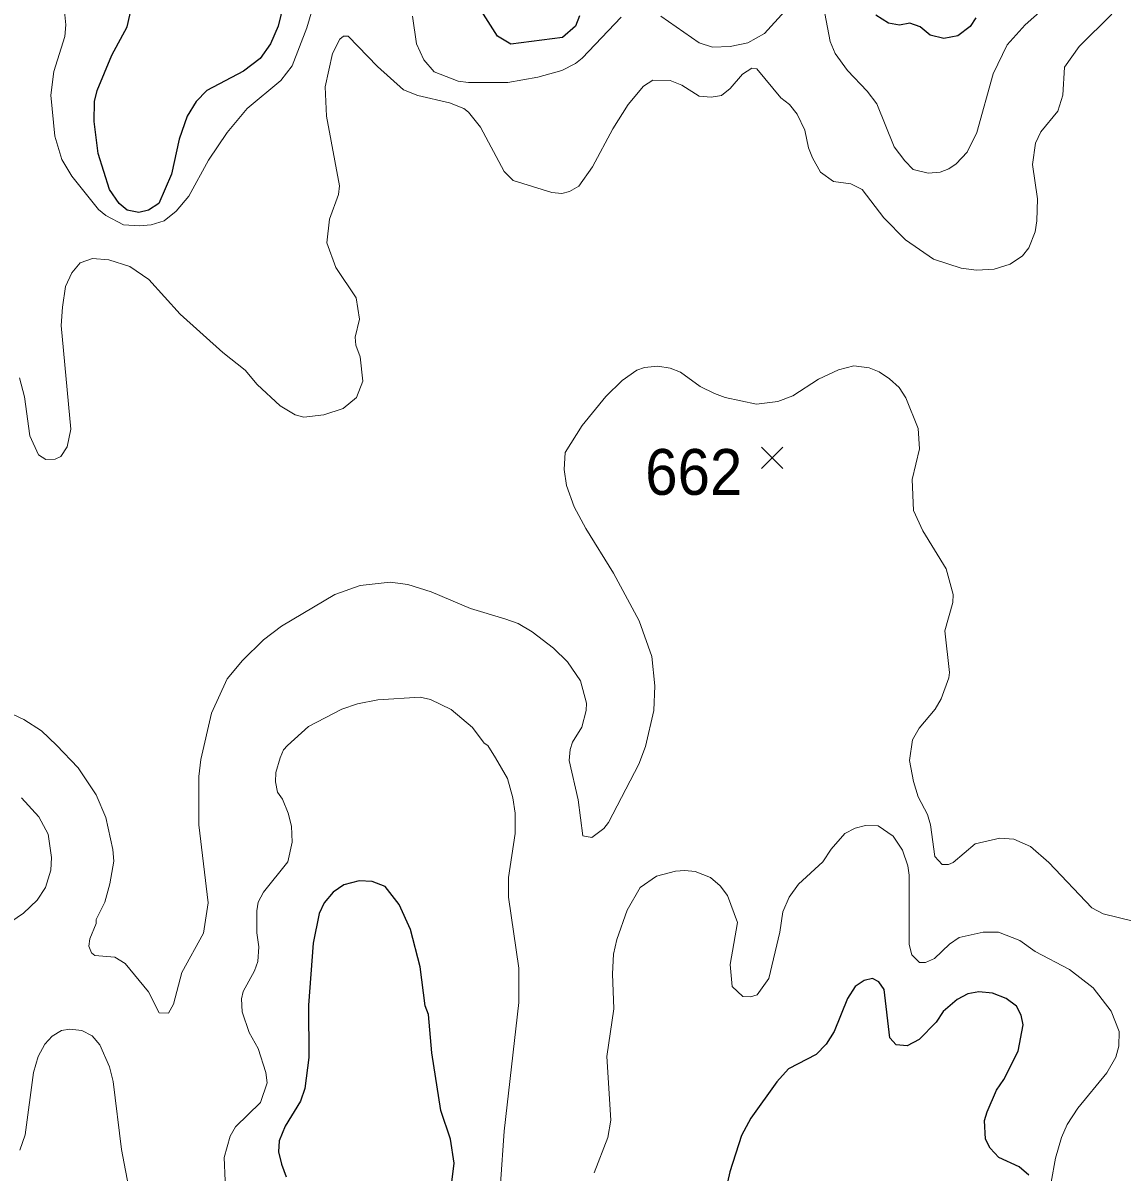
# Model space of a CAD drawing. Extents: x 294.2 to 320.3, y 7482.7 to 7510.7.
# Drawn here: x 312.401 to 314.32, y 7486.418 to 7488.425 of the extents above; entities that cross this region are included whole.
import ezdxf
from ezdxf.enums import TextEntityAlignment as Align

# ---------------------------------------------------------------- set-up
doc = ezdxf.new("R2010")
doc.units = 0
doc.header["$LTSCALE"] = 0.032
for name, color, linetype, lineweight in [('1', 7, 'Continuous', 25), ('2', 7, 'Continuous', 13), ('21', 7, 'Continuous', 25)]:
    doc.layers.add(name, color=color, linetype=linetype, lineweight=lineweight)
doc.layers.add('61', color=7, linetype='Continuous')

msp = doc.modelspace()

# ---------------------------------------------------------------- linework, layer by layer
at = {"layer": '1'}
for points in [[(312.8794, 7488.5572), (312.8466, 7488.4196), (312.8333, 7488.3889), (312.8148, 7488.363), (312.7857, 7488.341), (312.722, 7488.3072), (312.7031, 7488.2883), (312.6874, 7488.2623), (312.6733, 7488.2225), (312.66, 7488.1611), (312.6379, 7488.11), (312.6199, 7488.0982), (312.6034, 7488.0943), (312.5829, 7488.0982), (312.5688, 7488.11), (312.5517, 7488.1344), (312.532, 7488.1973), (312.525, 7488.2535), (312.5256, 7488.288), (312.5306, 7488.3071), (312.556, 7488.3692), (312.5827, 7488.4187), (312.5941, 7488.4675)], [(313.3729, 7488.4377), (313.3658, 7488.4197), (313.343, 7488.4), (313.2529, 7488.3882), (313.2293, 7488.4023), (313.1888, 7488.4668)], [(314.0651, 7488.4342), (314.0549, 7488.4192), (314.0337, 7488.4027), (314.0089, 7488.398), (313.9853, 7488.4043), (313.968, 7488.4185), (313.9499, 7488.4248), (313.9319, 7488.4216), (313.9122, 7488.4248), (313.8902, 7488.4389)], [(313.1479, 7486.387), (313.154, 7486.4338), (313.1474, 7486.4757), (313.1307, 7486.5262), (313.1147, 7486.6268), (313.1091, 7486.6935), (313.1035, 7486.7085), (313.0947, 7486.7768), (313.0775, 7486.8419), (313.0581, 7486.886), (313.0331, 7486.9172), (313.0109, 7486.9258), (312.9882, 7486.9269), (312.961, 7486.9199), (312.9427, 7486.9075), (312.9267, 7486.8886), (312.9183, 7486.8698), (312.9078, 7486.8182), (312.8994, 7486.7101), (312.9, 7486.6187), (312.8928, 7486.5643), (312.8856, 7486.5423), (312.8589, 7486.4988), (312.8484, 7486.473), (312.8473, 7486.4536), (312.8523, 7486.4321), (312.8606, 7486.4101)], [(314.1576, 7486.4131), (314.1404, 7486.4276), (314.1049, 7486.4438), (314.0899, 7486.4599), (314.0821, 7486.476), (314.0799, 7486.5083), (314.0849, 7486.5239), (314.1009, 7486.5615), (314.1137, 7486.5798), (314.1387, 7486.6293), (314.1475, 7486.6755), (314.1442, 7486.6922), (314.1359, 7486.7084), (314.1181, 7486.7218), (314.0943, 7486.7309), (314.0704, 7486.7331), (314.051, 7486.7299), (314.0321, 7486.7197), (314.0077, 7486.6987), (313.9955, 7486.6804), (313.9661, 7486.6498), (313.945, 7486.639), (313.9261, 7486.6406), (313.9145, 7486.653), (313.9051, 7486.7374), (313.8957, 7486.7508), (313.8846, 7486.7562), (313.8701, 7486.753), (313.8542, 7486.7428), (313.8408, 7486.7213), (313.8175, 7486.6637), (313.8036, 7486.6417), (313.7864, 7486.624), (313.7376, 7486.5987), (313.7176, 7486.5761), (313.6721, 7486.5126), (313.6555, 7486.4825), (313.6355, 7486.419), (313.6188, 7486.3469)]]:
    msp.add_lwpolyline(points, dxfattribs=at)
at = {"layer": '2'}
for points in [[(312.4713, 7488.4629), (312.4758, 7488.422), (312.4739, 7488.4016), (312.4547, 7488.3403), (312.4496, 7488.2994), (312.4567, 7488.2279), (312.4688, 7488.1871), (312.486, 7488.1577), (312.5326, 7488.0996), (312.5454, 7488.0893), (312.5761, 7488.0728), (312.6042, 7488.0708), (312.6246, 7488.0728), (312.6476, 7488.0798), (312.6686, 7488.0964), (312.6903, 7488.1226), (312.7248, 7488.1858), (312.7574, 7488.2343), (312.7925, 7488.2758), (312.8512, 7488.325), (312.871, 7488.3505), (312.8965, 7488.4169), (312.9272, 7488.5216)], [(313.5146, 7488.4373), (313.5816, 7488.3907), (313.6053, 7488.3831), (313.6359, 7488.3844), (313.6666, 7488.3907), (313.696, 7488.4067), (313.7668, 7488.4858)], [(314.0024, 7488.1647), (314.0177, 7488.1704), (314.0305, 7488.1794), (314.0496, 7488.1998), (314.0669, 7488.2343), (314.095, 7488.3365), (314.1199, 7488.3869), (314.1512, 7488.422), (314.1965, 7488.4622)], [(313.0811, 7488.4374), (313.0881, 7488.3888), (313.1008, 7488.3607), (313.1188, 7488.3397), (313.1609, 7488.3237), (313.1788, 7488.3211), (313.2477, 7488.3211), (313.3001, 7488.3307), (313.3422, 7488.3422), (313.3659, 7488.3544), (313.3773, 7488.3639), (313.4456, 7488.4354)], [(313.7987, 7488.454), (313.8108, 7488.3927), (313.8192, 7488.3722), (313.8409, 7488.3422), (313.8754, 7488.3065)], [(314.3025, 7488.4405), (314.2457, 7488.3844), (314.2201, 7488.348)], [(314.1729, 7488.1181), (314.1716, 7488.0798), (314.1684, 7488.0607), (314.1576, 7488.0326), (314.1467, 7488.0185), (314.125, 7488.0038), (314.0969, 7487.9955), (314.0663, 7487.9936), (314.0395, 7487.9968), (313.9909, 7488.0128), (313.9424, 7488.0466), (313.9041, 7488.0849), (313.8664, 7488.1347), (313.8466, 7488.1443), (313.8166, 7488.1487), (313.7936, 7488.1647), (313.7796, 7488.1896), (313.7725, 7488.2075), (313.7661, 7488.2382), (313.7528, 7488.2662), (313.7393, 7488.2828), (313.7247, 7488.2943), (313.6825, 7488.3454), (313.6736, 7488.3461), (313.6576, 7488.3358), (313.6359, 7488.3109), (313.6206, 7488.2988), (313.6027, 7488.2956), (313.5817, 7488.2975), (313.5516, 7488.3167), (313.5312, 7488.3249), (313.5006, 7488.3256), (313.4846, 7488.3147), (313.4578, 7488.2828), (313.431, 7488.2407), (313.3952, 7488.1743), (313.3716, 7488.1404), (313.3556, 7488.1308), (313.3422, 7488.1277), (313.3244, 7488.129), (313.2567, 7488.15), (313.2413, 7488.166), (313.1999, 7488.2433), (313.1787, 7488.2694), (313.1705, 7488.2758), (313.1456, 7488.286), (313.0907, 7488.2988), (313.0651, 7488.3084), (313.0198, 7488.3492), (312.9687, 7488.4022), (312.9604, 7488.4022), (312.954, 7488.3971), (312.9412, 7488.3722), (312.9285, 7488.3135), (312.931, 7488.2624), (312.9534, 7488.1411), (312.9521, 7488.1258), (312.9361, 7488.0824), (312.9317, 7488.0415), (312.947, 7487.9981), (312.9828, 7487.9451), (312.9885, 7487.908), (312.9808, 7487.8767), (312.9821, 7487.8627), (312.9898, 7487.8423), (312.9943, 7487.7995), (312.9834, 7487.7714), (312.9598, 7487.7522), (312.926, 7487.7408), (312.8915, 7487.7369), (312.8762, 7487.7408), (312.85, 7487.7567), (312.8097, 7487.7938), (312.7887, 7487.8187), (312.7497, 7487.8499), (312.6756, 7487.917), (312.6207, 7487.977), (312.5875, 7488), (312.5505, 7488.0115), (312.5224, 7488.014), (312.5007, 7488.0064), (312.486, 7487.9891), (312.4751, 7487.9649), (312.47, 7487.9291), (312.4675, 7487.8972), (312.4841, 7487.7159), (312.4777, 7487.6852), (312.4669, 7487.668), (312.4573, 7487.6635), (312.4407, 7487.6629), (312.4279, 7487.6711), (312.4126, 7487.7044), (312.4036, 7487.7721), (312.3947, 7487.8053)], [(314.2201, 7488.348), (314.2169, 7488.2994), (314.208, 7488.2714), (314.1786, 7488.2349), (314.1691, 7488.2152), (314.164, 7488.1781), (314.1729, 7488.1181)], [(313.8754, 7488.3065), (313.892, 7488.2841), (313.9226, 7488.2088), (313.9411, 7488.1845), (313.9558, 7488.1692), (313.982, 7488.1628), (314.0024, 7488.1647)], [(312.8207, 7487.348), (312.8523, 7487.3717), (312.9457, 7487.4273), (312.9898, 7487.4426), (313.0422, 7487.4484), (313.0728, 7487.4445), (313.1137, 7487.4318), (313.1826, 7487.4024), (313.2426, 7487.3845), (313.2656, 7487.3762), (313.2899, 7487.3621), (313.3275, 7487.3334), (313.3518, 7487.3098), (313.3747, 7487.2761), (313.3851, 7487.2371), (313.3845, 7487.2248), (313.3771, 7487.1955), (313.3607, 7487.1693), (313.3562, 7487.1566), (313.355, 7487.1374), (313.3703, 7487.0685), (313.3788, 7487.0058), (313.3943, 7487.0025), (313.4155, 7487.0186), (313.4236, 7487.0292), (313.4763, 7487.131), (313.4878, 7487.1617), (313.5025, 7487.2243), (313.5044, 7487.2677), (313.4993, 7487.3187), (313.4769, 7487.3813), (313.4323, 7487.4643), (313.3837, 7487.5422), (313.3633, 7487.5805), (313.3499, 7487.6176), (313.346, 7487.6456), (313.348, 7487.675), (313.3773, 7487.7222), (313.4188, 7487.7727), (313.4475, 7487.8008), (313.4731, 7487.8187), (313.4865, 7487.8238), (313.5095, 7487.8257), (313.5312, 7487.8225), (313.5491, 7487.8155), (313.5837, 7487.7906), (313.6084, 7487.7783), (313.627, 7487.7714), (313.6819, 7487.7593), (313.7189, 7487.7644), (313.7451, 7487.774), (313.7904, 7487.8033), (313.8249, 7487.8193), (313.8517, 7487.8263), (313.8786, 7487.8231), (313.8964, 7487.8161), (313.9143, 7487.804), (313.9309, 7487.7887), (313.943, 7487.7708), (313.9641, 7487.7172), (313.9666, 7487.6814), (313.9539, 7487.6278), (313.9564, 7487.5741), (313.9724, 7487.5384), (314.0133, 7487.472), (314.0254, 7487.4273), (314.0248, 7487.4132), (314.0107, 7487.3634), (314.019, 7487.2907), (314.0177, 7487.2817), (314.0043, 7487.2447), (313.9941, 7487.2268), (313.966, 7487.1936), (313.9545, 7487.1732), (313.9494, 7487.1374), (313.9564, 7487.1004), (313.9641, 7487.0736), (313.9807, 7487.0429), (313.9858, 7487.0251), (313.9934, 7486.9695), (314.0063, 7486.9554), (314.0171, 7486.9554), (314.0254, 7486.9593), (314.0637, 7486.9918), (314.1071, 7487.0014), (314.1314, 7487.0001), (314.1607, 7486.9873), (314.1927, 7486.9592), (314.2674, 7486.8801), (314.2872, 7486.8692), (314.3395, 7486.8565)], [(312.7082, 7487.0251), (312.7082, 7487.1093), (312.7114, 7487.1387), (312.7299, 7487.2198), (312.7575, 7487.2801), (312.784, 7487.3118), (312.8207, 7487.348)], [(312.3258, 7487.2446), (312.4024, 7487.2089), (312.433, 7487.1891), (312.4592, 7487.1642), (312.4969, 7487.1246), (312.5288, 7487.0774), (312.5454, 7487.0378), (312.5575, 7486.9816), (312.5594, 7486.9612), (312.5524, 7486.9216), (312.5435, 7486.8897), (312.5288, 7486.8597), (312.5288, 7486.8526), (312.5173, 7486.8258), (312.516, 7486.8131), (312.5205, 7486.8016), (312.5262, 7486.7964), (312.5614, 7486.7939), (312.579, 7486.7828), (312.6203, 7486.7333), (312.6387, 7486.6965), (312.6548, 7486.6962), (312.6639, 7486.7118), (312.6782, 7486.7671), (312.7159, 7486.8354), (312.7241, 7486.8884), (312.7082, 7487.0251)], [(312.7555, 7486.3623), (312.7522, 7486.444), (312.7625, 7486.4811), (312.7721, 7486.4977), (312.8155, 7486.5398), (312.827, 7486.5743), (312.825, 7486.5922), (312.8117, 7486.6343), (312.7957, 7486.6624), (312.7836, 7486.6982), (312.7823, 7486.7211), (312.7855, 7486.7339), (312.8053, 7486.7697), (312.811, 7486.7863), (312.8129, 7486.8118), (312.8091, 7486.836), (312.8091, 7486.8744), (312.8117, 7486.8897), (312.8206, 7486.9075), (312.8634, 7486.9605), (312.8707, 7486.9943), (312.8695, 7487.0227), (312.8638, 7487.0452), (312.854, 7487.0697), (312.8454, 7487.082), (312.842, 7487.0998), (312.8425, 7487.1165), (312.85, 7487.1418), (312.8557, 7487.1557), (312.8626, 7487.1635), (312.8994, 7487.1964), (312.9579, 7487.2268), (312.9853, 7487.2364)], [(312.9853, 7487.2364), (313.0204, 7487.2434), (313.0945, 7487.2479), (313.1124, 7487.244), (313.1488, 7487.2262), (313.1858, 7487.1949), (313.2062, 7487.1674)], [(313.2062, 7487.1674), (313.2126, 7487.1636), (313.2263, 7487.1418), (313.247, 7487.1056), (313.2566, 7487.0723), (313.2605, 7487.0455), (313.2605, 7487.0097), (313.249, 7486.9331), (313.249, 7486.8986), (313.2669, 7486.7748), (313.2669, 7486.7148), (313.2413, 7486.49), (313.2349, 7486.3981)], [(312.3985, 7487.0723), (312.4286, 7487.0391), (312.4445, 7487.0084), (312.4509, 7486.9676), (312.4496, 7486.9459), (312.4401, 7486.9152), (312.4254, 7486.8935), (312.4017, 7486.8705), (312.3181, 7486.8137)], [(313.3984, 7486.4172), (313.422, 7486.4785), (313.4277, 7486.5092), (313.4208, 7486.6203), (313.4329, 7486.7033), (313.4303, 7486.7646), (313.4323, 7486.799), (313.438, 7486.8246), (313.4558, 7486.8756), (313.4788, 7486.9152), (313.507, 7486.935), (313.5402, 7486.944), (313.5568, 7486.9452), (313.5746, 7486.9433), (313.6015, 7486.9331), (313.6187, 7486.9184), (313.6315, 7486.9012), (313.6487, 7486.8545), (313.6359, 7486.7812), (313.6397, 7486.7428), (313.6583, 7486.7249), (313.6717, 7486.7243), (313.6832, 7486.7282), (313.7036, 7486.7562), (313.7227, 7486.8373), (313.7278, 7486.8731), (313.7387, 7486.8986), (313.7553, 7486.921), (313.7975, 7486.9605), (313.8121, 7486.9822), (313.8364, 7487.0097), (313.8543, 7487.0193), (313.8722, 7487.0237), (313.8945, 7487.0231), (313.9207, 7487.0052), (313.9367, 7486.9804), (313.9462, 7486.9535), (313.9487, 7486.9369), (313.9487, 7486.8156), (313.9533, 7486.7977), (313.9666, 7486.7843), (313.9769, 7486.7843), (313.9928, 7486.7913), (314.019, 7486.8163), (314.0356, 7486.8278), (314.0778, 7486.8373), (314.1046, 7486.8373), (314.1416, 7486.8226), (314.1684, 7486.8035), (314.2284, 7486.7722), (314.2699, 7486.7403)], [(314.2699, 7486.7403), (314.3012, 7486.6994), (314.3152, 7486.6637), (314.3146, 7486.6381), (314.3095, 7486.619), (314.2935, 7486.5915), (314.2431, 7486.5302)], [(312.3954, 7486.4568), (312.4049, 7486.4836), (312.419, 7486.5922), (312.4273, 7486.6203), (312.4388, 7486.6419), (312.4515, 7486.656), (312.4682, 7486.6656), (312.4828, 7486.6681), (312.5033, 7486.6656), (312.5218, 7486.6566), (312.5352, 7486.6407), (312.5518, 7486.6024), (312.5581, 7486.5768), (312.5729, 7486.4581), (312.5875, 7486.3815)], [(314.2431, 7486.5302), (314.2246, 7486.5015), (314.2144, 7486.4785), (314.2041, 7486.4428), (314.1965, 7486.4006)]]:
    msp.add_lwpolyline(points, dxfattribs=at)
at = {"layer": '21'}
for p, q in [((313.6904, 7487.6845), (313.7279, 7487.647)), ((313.7279, 7487.6845), (313.6904, 7487.647))]:
    msp.add_line(p, q, dxfattribs=at)

# ---------------------------------------------------------------- texts
at = {"layer": '61', "width": 0.95}
msp.add_text('662', height=0.08, dxfattribs=at).set_placement((313.5723, 7487.6012), align=Align.CENTER)

doc.saveas('drawing.dxf')
